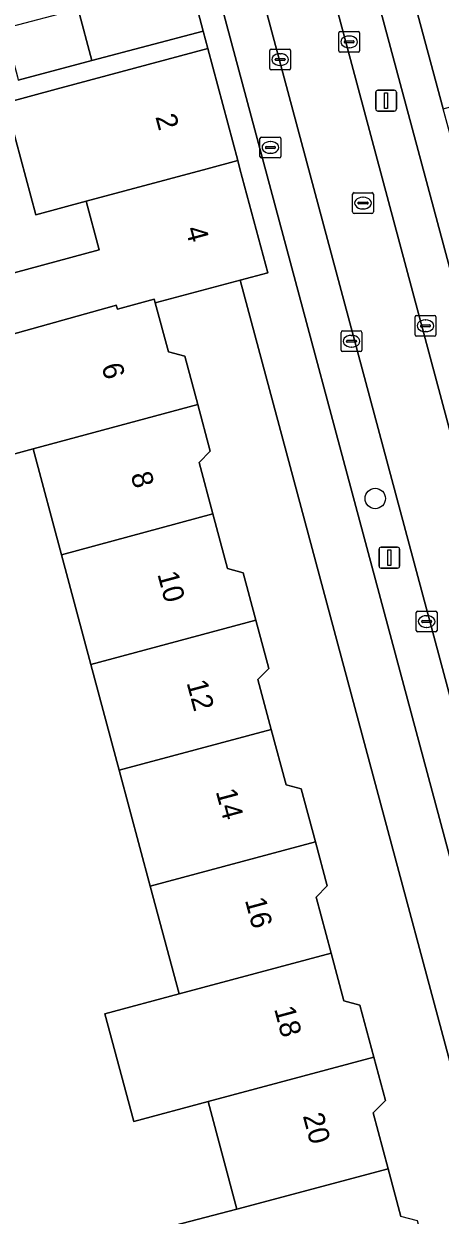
# Model space of a CAD drawing. Extents: x 162542 to 163147, y 380779 to 381521.
# Drawn here: x 162668 to 162688, y 380949.8 to 381007 of the extents above; entities that cross this region are included whole.
import ezdxf

# ---------------------------------------------------------------- set-up
doc = ezdxf.new("R2010")
doc.units = 0
for name, color, linetype in [('IMGEO_Boom', 7, 'Continuous'), ('IMGEO_Brandkraan', 7, 'Continuous'), ('IMGEO_Erf', 7, 'Continuous'), ('IMGEO_Kolk', 7, 'Continuous'), ('IMGEO_Lichtmast', 7, 'Continuous'), ('IMGEO_Pand', 7, 'Continuous'), ('IMGEO_Pand_nummerreeks', 7, 'Continuous'), ('IMGEO_Parkeervlak_open', 7, 'Continuous'), ('IMGEO_Rijbaan_lokaal_open', 7, 'Continuous'), ('IMGEO_Rioolput', 7, 'Continuous'), ('IMGEO_Voetpad_open', 7, 'Continuous')]:
    doc.layers.add(name, color=color, linetype=linetype)

msp = doc.modelspace()

# ---------------------------------------------------------------- linework, layer by layer
at = {"layer": 'IMGEO_Boom'}
msp.add_circle((162684.875, 380984.194), 0.489, dxfattribs=at)
at = {"layer": 'IMGEO_Brandkraan'}
for p, q in [((162679.344, 381000.597), (162679.344, 381001.449)), ((162679.419, 381001.523), (162680.271, 381001.523)), ((162679.832, 381001.303), (162679.857, 381001.303)), ((162680.345, 381001.449), (162680.345, 381000.597)), ((162679.603, 381001.017), (162679.603, 381001.029)), ((162680.041, 381000.98), (162679.643, 381000.98)), ((162679.646, 381001.066), (162680.044, 381001.066)), ((162679.855, 381000.743), (162679.83, 381000.743)), ((162680.087, 381001.029), (162680.087, 381001.017)), ((162680.271, 381000.523), (162679.419, 381000.523))]:
    msp.add_line(p, q, dxfattribs=at)
for points in [[(162679.344, 381000.597), (162679.344, 381001.449)], [(162679.419, 381001.523), (162680.271, 381001.523)], [(162680.345, 381001.449), (162680.345, 381000.597)], [(162680.271, 381000.523), (162679.419, 381000.523)]]:
    msp.add_lwpolyline(points, dxfattribs=at)
for centre, radius, start, end in [((162679.421, 381001.447), 0.0765, 91.552, 178.448), ((162679.421, 381001.447), 0.0765, 91.552, 178.448), ((162680.269, 381001.447), 0.0765, 1.552, 88.448), ((162680.269, 381001.447), 0.0765, 1.552, 88.448), ((162679.643, 381001.026), 0.0403, 85.8775, 175.7526), ((162679.64, 381001.016), 0.0366, 178.938, 274.7102), ((162680.044, 381001.023), 0.043, 264.8664, 352.4533), ((162680.048, 381001.028), 0.0386, 1.7309, 96.639), ((162679.421, 381000.599), 0.0765, 181.552, 268.448), ((162679.421, 381000.599), 0.0765, 181.552, 268.448), ((162680.269, 381000.599), 0.0765, 271.552, 358.448), ((162680.269, 381000.599), 0.0765, 271.552, 358.448)]:
    msp.add_arc(centre, radius, start, end, dxfattribs=at)
for centre, major_axis, ratio, start_param, end_param in [((162679.831, 381001.023), (-0.387, 0.002), 0.722429, 4.712389, 7.853982), ((162679.856, 381001.023), (-0.39, 0.002), 0.717154, 1.570796, 4.712389)]:
    msp.add_ellipse(centre, major_axis=major_axis, ratio=ratio, start_param=start_param, end_param=end_param, dxfattribs=at)
at = {"layer": 'IMGEO_Erf'}
for points in [[(162666.176, 380994.648), (162671.632, 380996.111), (162671.006, 380998.446), (162668.591, 380997.798), (162667.15, 381003.17)], [(162695.145, 380932.305), (162678.39, 380994.661), (162674.32, 380993.569), (162674.949, 380991.222), (162675.735, 380991.011), (162676.357, 380988.694), (162676.956, 380986.46), (162676.422, 380985.926), (162677.085, 380983.453), (162677.787, 380980.835), (162678.536, 380980.635), (162679.145, 380978.363), (162679.767, 380976.046), (162679.244, 380975.523), (162679.887, 380973.127), (162680.598, 380970.474), (162681.326, 380970.279), (162682.006, 380967.743), (162682.575, 380965.623), (162682.035, 380965.083), (162682.753, 380962.404), (162683.366, 380960.117), (162684.141, 380959.91), (162684.81, 380957.417), (162685.368, 380955.336), (162684.775, 380954.743), (162685.495, 380952.059), (162686.107, 380949.776)], [(162673.75, 380948.959), (162678.24, 380950.118), (162676.855, 380955.28), (162673.288, 380954.323), (162671.902, 380959.49), (162675.469, 380960.447), (162674.083, 380965.614), (162672.594, 380971.167), (162671.235, 380976.237), (162669.823, 380981.502), (162668.463, 380986.573), (162665.923, 380985.89)]]:
    msp.add_lwpolyline(points, dxfattribs=at)
at = {"layer": 'IMGEO_Kolk'}
for p, q in [((162683.124, 381005.662), (162683.124, 381006.514)), ((162683.199, 381006.588), (162684.051, 381006.588)), ((162683.612, 381006.368), (162683.637, 381006.368)), ((162684.125, 381006.514), (162684.125, 381005.662)), ((162683.383, 381006.082), (162683.383, 381006.094)), ((162683.821, 381006.045), (162683.423, 381006.045)), ((162683.426, 381006.131), (162683.824, 381006.131)), ((162683.635, 381005.808), (162683.61, 381005.808)), ((162683.867, 381006.094), (162683.867, 381006.082)), ((162679.814, 381004.813), (162679.814, 381005.665)), ((162679.889, 381005.739), (162680.741, 381005.739)), ((162680.073, 381005.233), (162680.073, 381005.245)), ((162680.511, 381005.196), (162680.113, 381005.196)), ((162680.116, 381005.282), (162680.514, 381005.282)), ((162680.302, 381005.519), (162680.327, 381005.519)), ((162680.557, 381005.245), (162680.557, 381005.233)), ((162680.815, 381005.665), (162680.815, 381004.813)), ((162684.051, 381005.588), (162683.199, 381005.588)), ((162680.741, 381004.739), (162679.889, 381004.739)), ((162680.325, 381004.959), (162680.3, 381004.959)), ((162686.784, 380992.048), (162686.784, 380992.9)), ((162686.859, 380992.974), (162687.711, 380992.974)), ((162687.272, 380992.754), (162687.297, 380992.754)), ((162687.785, 380992.9), (162687.785, 380992.048)), ((162683.233, 380991.309), (162683.233, 380992.161)), ((162683.308, 380992.235), (162684.16, 380992.235)), ((162684.234, 380992.161), (162684.234, 380991.309)), ((162687.043, 380992.468), (162687.043, 380992.48)), ((162687.481, 380992.431), (162687.083, 380992.431)), ((162687.086, 380992.517), (162687.484, 380992.517)), ((162687.295, 380992.194), (162687.27, 380992.194)), ((162687.527, 380992.48), (162687.527, 380992.468)), ((162683.492, 380991.729), (162683.492, 380991.741)), ((162683.93, 380991.692), (162683.532, 380991.692)), ((162683.535, 380991.778), (162683.933, 380991.778)), ((162683.721, 380992.015), (162683.746, 380992.015)), ((162683.976, 380991.741), (162683.976, 380991.729)), ((162687.711, 380991.974), (162686.859, 380991.974)), ((162684.16, 380991.235), (162683.308, 380991.235)), ((162683.744, 380991.455), (162683.719, 380991.455)), ((162686.842, 380977.871), (162686.842, 380978.723)), ((162686.917, 380978.797), (162687.769, 380978.797)), ((162687.144, 380978.34), (162687.542, 380978.34)), ((162687.33, 380978.577), (162687.355, 380978.577)), ((162687.843, 380978.723), (162687.843, 380977.871)), ((162687.769, 380977.797), (162686.917, 380977.797)), ((162687.101, 380978.291), (162687.101, 380978.303)), ((162687.539, 380978.254), (162687.141, 380978.254)), ((162687.353, 380978.017), (162687.328, 380978.017)), ((162687.585, 380978.303), (162687.585, 380978.291))]:
    msp.add_line(p, q, dxfattribs=at)
for points in [[(162683.124, 381005.662), (162683.124, 381006.514)], [(162683.199, 381006.588), (162684.051, 381006.588)], [(162684.125, 381006.514), (162684.125, 381005.662)], [(162679.814, 381004.813), (162679.814, 381005.665)], [(162679.889, 381005.739), (162680.741, 381005.739)], [(162680.815, 381005.665), (162680.815, 381004.813)], [(162684.051, 381005.588), (162683.199, 381005.588)], [(162680.741, 381004.739), (162679.889, 381004.739)], [(162686.784, 380992.048), (162686.784, 380992.9)], [(162686.859, 380992.974), (162687.711, 380992.974)], [(162687.785, 380992.9), (162687.785, 380992.048)], [(162683.233, 380991.309), (162683.233, 380992.161)], [(162683.308, 380992.235), (162684.16, 380992.235)], [(162684.234, 380992.161), (162684.234, 380991.309)], [(162687.711, 380991.974), (162686.859, 380991.974)], [(162684.16, 380991.235), (162683.308, 380991.235)], [(162686.842, 380977.871), (162686.842, 380978.723)], [(162686.917, 380978.797), (162687.769, 380978.797)], [(162687.843, 380978.723), (162687.843, 380977.871)], [(162687.769, 380977.797), (162686.917, 380977.797)]]:
    msp.add_lwpolyline(points, dxfattribs=at)
for centre, radius, start, end in [((162683.201, 381006.512), 0.0765, 91.552, 178.448), ((162683.201, 381006.512), 0.0765, 91.552, 178.448), ((162684.049, 381006.512), 0.0765, 1.552, 88.448), ((162684.049, 381006.512), 0.0765, 1.552, 88.448), ((162683.423, 381006.091), 0.0403, 85.8775, 175.7526), ((162683.42, 381006.081), 0.0366, 178.938, 274.7102), ((162683.824, 381006.088), 0.043, 264.8664, 352.4533), ((162683.828, 381006.093), 0.0386, 1.7309, 96.639), ((162679.891, 381005.663), 0.0765, 91.552, 178.448), ((162679.891, 381005.663), 0.0765, 91.552, 178.448), ((162680.113, 381005.242), 0.0403, 85.8775, 175.7526), ((162680.11, 381005.232), 0.0366, 178.938, 274.7102), ((162680.514, 381005.239), 0.043, 264.8664, 352.4533), ((162680.518, 381005.244), 0.0386, 1.7309, 96.639), ((162680.739, 381005.663), 0.0765, 1.552, 88.448), ((162680.739, 381005.663), 0.0765, 1.552, 88.448), ((162683.201, 381005.664), 0.0765, 181.552, 268.448), ((162683.201, 381005.664), 0.0765, 181.552, 268.448), ((162684.049, 381005.664), 0.0765, 271.552, 358.448), ((162684.049, 381005.664), 0.0765, 271.552, 358.448), ((162679.891, 381004.815), 0.0765, 181.552, 268.448), ((162679.891, 381004.815), 0.0765, 181.552, 268.448), ((162680.739, 381004.815), 0.0765, 271.552, 358.448), ((162680.739, 381004.815), 0.0765, 271.552, 358.448), ((162686.861, 380992.898), 0.0765, 91.552, 178.448), ((162686.861, 380992.898), 0.0765, 91.552, 178.448), ((162687.709, 380992.898), 0.0765, 1.552, 88.448), ((162687.709, 380992.898), 0.0765, 1.552, 88.448), ((162683.31, 380992.159), 0.0765, 91.552, 178.448), ((162683.31, 380992.159), 0.0765, 91.552, 178.448), ((162684.158, 380992.159), 0.0765, 1.552, 88.448), ((162684.158, 380992.159), 0.0765, 1.552, 88.448), ((162686.861, 380992.05), 0.0765, 181.552, 268.448), ((162686.861, 380992.05), 0.0765, 181.552, 268.448), ((162687.083, 380992.477), 0.0403, 85.8775, 175.7526), ((162687.08, 380992.467), 0.0366, 178.938, 274.7102), ((162687.484, 380992.474), 0.043, 264.8664, 352.4533), ((162687.488, 380992.479), 0.0386, 1.7309, 96.639), ((162687.709, 380992.05), 0.0765, 271.552, 358.448), ((162687.709, 380992.05), 0.0765, 271.552, 358.448), ((162683.532, 380991.738), 0.0403, 85.8775, 175.7526), ((162683.529, 380991.728), 0.0366, 178.938, 274.7102), ((162683.933, 380991.735), 0.043, 264.8664, 352.4533), ((162683.937, 380991.74), 0.0386, 1.7309, 96.639), ((162683.31, 380991.311), 0.0765, 181.552, 268.448), ((162683.31, 380991.311), 0.0765, 181.552, 268.448), ((162684.158, 380991.311), 0.0765, 271.552, 358.448), ((162684.158, 380991.311), 0.0765, 271.552, 358.448), ((162686.919, 380978.721), 0.0765, 91.552, 178.448), ((162686.919, 380978.721), 0.0765, 91.552, 178.448), ((162687.141, 380978.3), 0.0403, 85.8775, 175.7526), ((162687.546, 380978.302), 0.0386, 1.7309, 96.639), ((162687.767, 380978.721), 0.0765, 1.552, 88.448), ((162687.767, 380978.721), 0.0765, 1.552, 88.448), ((162686.919, 380977.873), 0.0765, 181.552, 268.448), ((162686.919, 380977.873), 0.0765, 181.552, 268.448), ((162687.138, 380978.29), 0.0366, 178.938, 274.7102), ((162687.542, 380978.297), 0.043, 264.8664, 352.4533), ((162687.767, 380977.873), 0.0765, 271.552, 358.448), ((162687.767, 380977.873), 0.0765, 271.552, 358.448)]:
    msp.add_arc(centre, radius, start, end, dxfattribs=at)
for centre, major_axis, ratio, start_param, end_param in [((162683.611, 381006.088), (-0.387, 0.002), 0.722429, 4.712389, 7.853982), ((162683.636, 381006.088), (-0.39, 0.002), 0.717154, 1.570796, 4.712389), ((162680.301, 381005.239), (-0.387, 0.002), 0.722429, 4.712389, 7.853982), ((162680.326, 381005.239), (-0.39, 0.002), 0.717154, 1.570796, 4.712389), ((162687.271, 380992.474), (-0.387, 0.002), 0.722429, 4.712389, 7.853982), ((162687.296, 380992.474), (-0.39, 0.002), 0.717154, 1.570796, 4.712389), ((162683.72, 380991.735), (-0.387, 0.002), 0.722429, 4.712389, 7.853982), ((162683.745, 380991.735), (-0.39, 0.002), 0.717154, 1.570796, 4.712389), ((162687.329, 380978.297), (-0.387, 0.002), 0.722429, 4.712389, 7.853982), ((162687.354, 380978.297), (-0.39, 0.002), 0.717154, 1.570796, 4.712389)]:
    msp.add_ellipse(centre, major_axis=major_axis, ratio=ratio, start_param=start_param, end_param=end_param, dxfattribs=at)
at = {"layer": 'IMGEO_Lichtmast'}
for p, q in [((162684.9, 381002.87), (162684.9, 381003.67)), ((162684.9, 381003.67), (162684.9, 381002.87)), ((162685, 381003.77), (162685.79, 381003.77)), ((162685.79, 381003.77), (162685, 381003.77)), ((162685.89, 381003.67), (162685.89, 381002.87)), ((162685.89, 381002.87), (162685.89, 381003.67)), ((162685.79, 381002.77), (162685, 381002.77)), ((162685, 381002.77), (162685.79, 381002.77)), ((162685.056, 380980.959), (162685.056, 380981.759)), ((162685.056, 380981.759), (162685.056, 380980.959)), ((162685.156, 380981.859), (162685.946, 380981.859)), ((162685.946, 380981.859), (162685.156, 380981.859)), ((162686.046, 380981.759), (162686.046, 380980.959)), ((162686.046, 380980.959), (162686.046, 380981.759)), ((162685.946, 380980.859), (162685.156, 380980.859)), ((162685.156, 380980.859), (162685.946, 380980.859))]:
    msp.add_line(p, q, dxfattribs=at)
for points in [[(162685.32, 381003.645), (162685.47, 381003.645), (162685.47, 381002.895), (162685.32, 381002.895), (162685.32, 381003.645)], [(162685.476, 380981.734), (162685.626, 380981.734), (162685.626, 380980.984), (162685.476, 380980.984), (162685.476, 380981.734)]]:
    msp.add_lwpolyline(points, dxfattribs=at)
for centre, start, end in [((162685, 381003.67), 90, 180), ((162685, 381003.67), 90, 180), ((162685.79, 381003.67), 0, 90), ((162685.79, 381003.67), 360, 90), ((162685, 381002.87), 180, 270), ((162685, 381002.87), 180, 270), ((162685.79, 381002.87), 270, 0), ((162685.79, 381002.87), 270, 0), ((162685.156, 380981.759), 90, 180), ((162685.156, 380981.759), 90, 180), ((162685.946, 380981.759), 0, 90), ((162685.946, 380981.759), 360, 90), ((162685.156, 380980.959), 180, 270), ((162685.156, 380980.959), 180, 270), ((162685.946, 380980.959), 270, 0), ((162685.946, 380980.959), 270, 0)]:
    msp.add_arc(centre, 0.1, start, end, dxfattribs=at)
at = {"layer": 'IMGEO_Pand'}
for points in [[(162693.98, 381010.191), (162691.53, 381009.532), (162686.701, 381008.232), (162688.141, 381002.884), (162695.418, 381004.849), (162699.433, 381005.933), (162699.906, 381006.061), (162698.469, 381011.4)], [(162675.768, 381009.823), (162670.428, 381008.407), (162670.626, 381007.662), (162671.282, 381005.188), (162676.622, 381006.605)], [(162670.626, 381007.662), (162667.093, 381006.732), (162667.703, 381004.417), (162667.747, 381004.25), (162671.282, 381005.188)], [(162678.28, 381000.395), (162676.84, 381005.768), (162672.011, 381004.474), (162669.565, 381003.818), (162667.15, 381003.17), (162668.591, 380997.798), (162671.006, 380998.446), (162676.806, 381000)], [(162678.386, 381000), (162678.28, 381000.395), (162676.806, 381000), (162671.006, 380998.446), (162671.632, 380996.111), (162666.176, 380994.648), (162666.91, 380991.911), (162667.023, 380991.941), (162672.35, 380993.435), (162672.449, 380993.462), (162672.501, 380993.268), (162674.273, 380993.744), (162674.32, 380993.569), (162678.39, 380994.661), (162679.722, 380995.018)], [(162675.735, 380991.011), (162674.949, 380991.222), (162674.32, 380993.569), (162674.273, 380993.744), (162672.501, 380993.268), (162672.449, 380993.462), (162672.35, 380993.435), (162667.023, 380991.941), (162666.91, 380991.911), (162664.48, 380991.258), (162665.923, 380985.89), (162668.463, 380986.573), (162676.357, 380988.694)], [(162669.823, 380981.502), (162677.085, 380983.453), (162676.422, 380985.926), (162676.956, 380986.46), (162676.357, 380988.694), (162668.463, 380986.573)], [(162669.823, 380981.502), (162671.235, 380976.237), (162679.145, 380978.363), (162678.536, 380980.635), (162677.787, 380980.835), (162677.085, 380983.453)], [(162679.887, 380973.127), (162679.244, 380975.523), (162679.767, 380976.046), (162679.145, 380978.363), (162671.235, 380976.237), (162672.594, 380971.167)], [(162682.006, 380967.743), (162681.326, 380970.279), (162680.598, 380970.474), (162679.887, 380973.127), (162672.594, 380971.167), (162674.083, 380965.614)], [(162682.006, 380967.743), (162674.083, 380965.614), (162675.469, 380960.447), (162682.753, 380962.404), (162682.035, 380965.083), (162682.575, 380965.623)], [(162682.753, 380962.404), (162675.469, 380960.447), (162671.902, 380959.49), (162673.288, 380954.323), (162676.855, 380955.28), (162684.81, 380957.417), (162684.141, 380959.91), (162683.366, 380960.117)], [(162684.81, 380957.417), (162676.855, 380955.28), (162678.24, 380950.118), (162685.495, 380952.059), (162684.775, 380954.743), (162685.368, 380955.336)], [(162679.626, 380944.95), (162687.576, 380947.078), (162686.911, 380949.56), (162686.107, 380949.776), (162685.495, 380952.059), (162678.24, 380950.118), (162673.75, 380948.959), (162675.143, 380943.751)]]:
    msp.add_lwpolyline(points, close=True, dxfattribs=at)
at = {"layer": 'IMGEO_Parkeervlak_open'}
for points in [[(162680.356, 381017.674), (162690.365, 380980.343), (162694.675, 380964.261), (162695.575, 380960.905), (162701.136, 380940.155), (162709.913, 380907.542), (162710.745, 380904.452), (162712.676, 380904.954), (162703.077, 380940.669), (162692.302, 380980.894), (162682.481, 381017.441)], [(162692.381, 380960.061), (162691.493, 380963.402), (162677.185, 381016.781)], [(162675.433, 381015.533), (162689.141, 380964.447), (162696.752, 380936.051), (162705.116, 380904.731), (162707.037, 380905.267), (162706.644, 380906.737), (162698.683, 380936.532), (162692.381, 380960.061)]]:
    msp.add_lwpolyline(points, dxfattribs=at)
at = {"layer": 'IMGEO_Rijbaan_lokaal_open'}
msp.add_lwpolyline([(162680.356, 381017.674), (162679.269, 381021.778), (162676.05, 381020.953), (162677.185, 381016.781), (162691.493, 380963.402), (162694.675, 380964.261), (162690.365, 380980.343)], close=True, dxfattribs=at)
at = {"layer": 'IMGEO_Rioolput'}
for p, q in [((162683.787, 380997.931), (162683.787, 380998.783)), ((162683.862, 380998.857), (162684.714, 380998.857)), ((162684.046, 380998.351), (162684.046, 380998.363)), ((162684.089, 380998.4), (162684.487, 380998.4)), ((162684.275, 380998.637), (162684.3, 380998.637)), ((162684.53, 380998.363), (162684.53, 380998.351)), ((162684.788, 380998.783), (162684.788, 380997.931)), ((162684.714, 380997.857), (162683.862, 380997.857)), ((162684.484, 380998.314), (162684.086, 380998.314)), ((162684.298, 380998.077), (162684.273, 380998.077))]:
    msp.add_line(p, q, dxfattribs=at)
for points in [[(162683.787, 380997.931), (162683.787, 380998.783)], [(162683.862, 380998.857), (162684.714, 380998.857)], [(162684.788, 380998.783), (162684.788, 380997.931)], [(162684.714, 380997.857), (162683.862, 380997.857)]]:
    msp.add_lwpolyline(points, dxfattribs=at)
for centre, radius, start, end in [((162683.864, 380998.781), 0.0765, 91.552, 178.448), ((162683.864, 380998.781), 0.0765, 91.552, 178.448), ((162684.086, 380998.36), 0.0403, 85.8775, 175.7526), ((162684.083, 380998.35), 0.0366, 178.938, 274.7102), ((162684.487, 380998.357), 0.043, 264.8664, 352.4533), ((162684.491, 380998.362), 0.0386, 1.7309, 96.639), ((162684.712, 380998.781), 0.0765, 1.552, 88.448), ((162684.712, 380998.781), 0.0765, 1.552, 88.448), ((162683.864, 380997.933), 0.0765, 181.552, 268.448), ((162683.864, 380997.933), 0.0765, 181.552, 268.448), ((162684.712, 380997.933), 0.0765, 271.552, 358.448), ((162684.712, 380997.933), 0.0765, 271.552, 358.448)]:
    msp.add_arc(centre, radius, start, end, dxfattribs=at)
for centre, major_axis, ratio, start_param, end_param in [((162684.274, 380998.357), (-0.387, 0.002), 0.722429, 4.712389, 7.853982), ((162684.299, 380998.357), (-0.39, 0.002), 0.717154, 1.570796, 4.712389)]:
    msp.add_ellipse(centre, major_axis=major_axis, ratio=ratio, start_param=start_param, end_param=end_param, dxfattribs=at)
at = {"layer": 'IMGEO_Voetpad_open'}
for points in [[(162709.298, 380924.143), (162707.911, 380929.298), (162706.514, 380934.488), (162706.249, 380935.475), (162689.525, 380997.741), (162688.917, 381000), (162688.141, 381002.884), (162686.701, 381008.232), (162686.378, 381009.341), (162685.759, 381011.659), (162684.877, 381014.811), (162681.751, 381026.518), (162678.286, 381025.693), (162678.702, 381023.919), (162679.269, 381021.778), (162680.356, 381017.674)], [(162674.924, 381024.715), (162671.993, 381023.941), (162674.058, 381016.161), (162675.768, 381009.823), (162676.622, 381006.605), (162676.84, 381005.768), (162678.28, 381000.395), (162678.386, 381000), (162679.722, 380995.018), (162678.39, 380994.661), (162695.145, 380932.305), (162695.37, 380931.467), (162696.819, 380926.065), (162698.189, 380920.957), (162699.613, 380915.645)], [(162682.481, 381017.441), (162692.302, 380980.894), (162703.077, 380940.669), (162712.676, 380904.954), (162710.745, 380904.452)], [(162707.037, 380905.267), (162705.116, 380904.731), (162696.752, 380936.051), (162689.141, 380964.447), (162675.433, 381015.533)], [(162667.15, 381003.17), (162669.565, 381003.818), (162672.011, 381004.474), (162676.84, 381005.768), (162676.622, 381006.605), (162671.282, 381005.188), (162667.747, 381004.25)]]:
    msp.add_lwpolyline(points, dxfattribs=at)

# ---------------------------------------------------------------- texts
at = {"layer": 'IMGEO_Pand_nummerreeks'}
for s, rotation, p in [('2', 285.0077, (162674.32, 381002.499)), ('4', 285.0113, (162675.762, 380997.123)), ('6', 285.0399, (162671.735, 380990.553)), ('8', 285.0424, (162673.135, 380985.338)), ('10', 285.0424, (162674.416, 380980.573)), ('12', 285.0424, (162675.815, 380975.368)), ('14', 285.0424, (162677.216, 380970.154)), ('16', 285.0424, (162678.617, 380964.943)), ('18', 285.0424, (162680.018, 380959.729)), ('20', 285.0424, (162681.394, 380954.606))]:
    msp.add_text(s, height=1, rotation=rotation, dxfattribs=at).set_placement(p)

doc.saveas('drawing.dxf')
